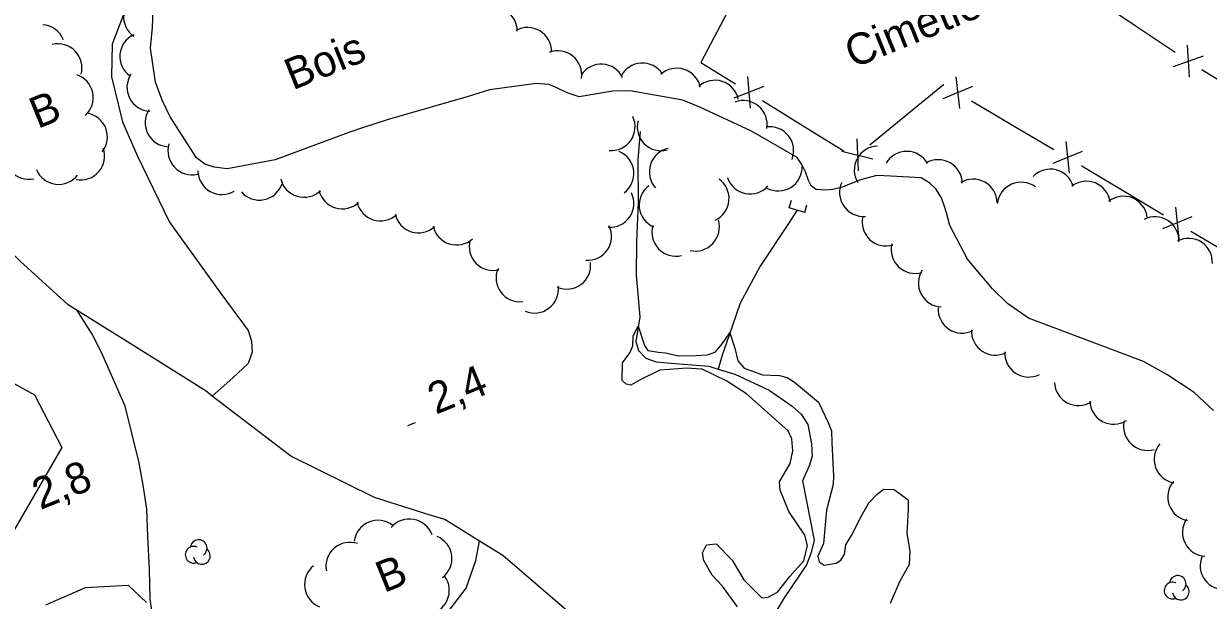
# Model space of a CAD drawing. Extents: x 362852 to 366875, y 5563573 to 5566479.
# Drawn here: x 363726 to 363874.5, y 5564712.5 to 5564784.8 of the extents above; entities that cross this region are included whole.
import ezdxf

# ---------------------------------------------------------------- set-up
doc = ezdxf.new("R2010")
doc.units = 0
for name, color, linetype in [('Niveau 2', 7, 'Continuous'), ('Niveau 22', 7, 'Continuous'), ('Niveau 26', 7, 'Continuous'), ('Niveau 3', 7, 'Continuous'), ('Niveau 37', 7, 'Continuous'), ('Niveau 4', 7, 'Continuous'), ('Niveau 44', 7, 'Continuous'), ('Niveau 52', 7, 'Continuous')]:
    doc.layers.add(name, color=color, linetype=linetype)

msp = doc.modelspace()

# ---------------------------------------------------------------- linework, layer by layer
at = {"layer": 'Niveau 2'}
for points in [[(363795.63, 5564775.64), (363794.12, 5564776.14), (363792.72, 5564776.81), (363791.82, 5564777.19), (363790.27, 5564777.31), (363784.36, 5564776.51), (363781.71, 5564775.68), (363771.56, 5564772.76), (363768.59, 5564771.8), (363766.62, 5564771.12), (363757.49, 5564767.75), (363751.47, 5564766.6), (363749.88, 5564766.81), (363748.71, 5564767.2), (363747.63, 5564767.99), (363744.35, 5564773.12), (363743.35, 5564775.21), (363742.52, 5564777.49), (363741.87, 5564781.72), (363742.14, 5564784.34), (363742.23, 5564786.5)], [(363830.87, 5564765.23), (363829.49, 5564764.67), (363828.63, 5564764.32), (363827.39, 5564764), (363826.48, 5564763.93), (363825.32, 5564764.02), (363824.71, 5564764.46), (363824.37, 5564765.13), (363823.99, 5564766.22), (363823.54, 5564767.16), (363822.93, 5564768.04), (363817.23, 5564771.31), (363810.75, 5564774.34), (363808.59, 5564775.2), (363802, 5564776.37), (363799.83, 5564776.36), (363798.31, 5564776.11), (363795.63, 5564775.64)], [(363841.41, 5564761.88), (363841.03, 5564762.97), (363840.31, 5564764.11), (363839.59, 5564764.81), (363838.5, 5564765.49), (363834.69, 5564765.67), (363832.91, 5564765.76), (363830.87, 5564765.23)], [(363875.11, 5564736.32), (363872.69, 5564738.57), (363869.29, 5564740.8), (363866.36, 5564742.47), (363851.92, 5564747.9), (363849.32, 5564749.71), (363847.44, 5564751.56), (363844.3, 5564755.26), (363842.06, 5564759.52), (363841.66, 5564761.11), (363841.41, 5564761.88)], [(363815.48, 5564711.68), (363813.58, 5564714.26), (363812.3, 5564715.67), (363811.23, 5564717.48), (363811.06, 5564718.47), (363811.59, 5564719.45), (363812.79, 5564719.57), (363814.78, 5564717.52), (363816.25, 5564715.07), (363818.51, 5564712.82), (363819.29, 5564712.9), (363820.47, 5564713.52), (363822.02, 5564715.49), (363823, 5564716.59), (363823.76, 5564717.47), (363824.22, 5564719.36), (363823.92, 5564720.67), (363821.91, 5564723.66), (363820.79, 5564726.32), (363820.73, 5564727.36), (363822.08, 5564729.68), (363822.41, 5564731.26), (363822.28, 5564732.77), (363821.8, 5564733.76), (363816.59, 5564738.41), (363814.11, 5564740), (363811.05, 5564741.47), (363810.92, 5564741.48), (363809.11, 5564741.6), (363805.71, 5564741.36), (363803.27, 5564740.15), (363802.11, 5564739.47), (363801.5, 5564739.59), (363800.99, 5564740.07), (363801.06, 5564742.29), (363801.97, 5564743.55), (363802.36, 5564744.4), (363802.39, 5564745.67), (363803.02, 5564746.9), (363803.79, 5564744.44), (363804.24, 5564743.81), (363805.57, 5564743.62), (363806.42, 5564743.54), (363808.08, 5564743.17), (363810.26, 5564743.21), (363811.66, 5564743.29), (363812.64, 5564743.64), (363813.57, 5564744.72), (363814.52, 5564746.05), (363815.13, 5564744.13), (363815.49, 5564742.52), (363816.31, 5564741.61), (363818.61, 5564740.76), (363820.71, 5564740.7), (363821.7, 5564740.43), (363822.62, 5564739.87), (363825.61, 5564737.37), (363826.81, 5564734.8), (363827.26, 5564733.74), (363827.27, 5564732.24), (363827.49, 5564728.13), (363827.44, 5564727.04), (363826.61, 5564723.81), (363826.23, 5564719.64), (363825.53, 5564718.03), (363825.69, 5564717.34), (363826.31, 5564716.92), (363827.83, 5564717.18), (363828.42, 5564717.55), (363828.86, 5564718.3), (363829.06, 5564719.45), (363829.76, 5564720.62), (363830.96, 5564723), (363831.92, 5564724.73), (363832.92, 5564725.77), (363833.77, 5564726.44), (363835.11, 5564726.38), (363836.84, 5564725.1), (363836.84, 5564723.91), (363836.67, 5564720.89), (363836.9, 5564719.73), (363837.06, 5564718.61), (363836.98, 5564717.01), (363835.77, 5564714.81), (363834.59, 5564712.12)]]:
    msp.add_lwpolyline(points, dxfattribs=at)
at = {"layer": 'Niveau 22'}
for points in [[(363743.3, 5564799.86), (363743.48, 5564798.2), (363742.12, 5564794.5), (363740.7, 5564790.51), (363739.43, 5564788.4), (363737.06, 5564782.23), (363737.01, 5564778.15), (363738.36, 5564772.52), (363740.19, 5564768.29), (363744.27, 5564759.92), (363750.71, 5564750.98), (363754.14, 5564746.35), (363754.52, 5564745.01), (363754.61, 5564743.6), (363754.13, 5564742.21), (363752.2, 5564740.4), (363749.63, 5564738.11)], [(363794.7, 5564710.69), (363786.04, 5564718.13), (363783.11, 5564719.94), (363778.76, 5564722.64), (363776.41, 5564723.35), (363769.96, 5564725.38), (363759.48, 5564730.57), (363749.63, 5564738.11), (363748.84, 5564738.71), (363739.34, 5564744.69), (363732.67, 5564748.85), (363731.54, 5564749.55), (363725.56, 5564755.03), (363722.55, 5564757.99), (363720.05, 5564760.51), (363717.17, 5564763.92), (363712.11, 5564767.14), (363707.78, 5564768.15), (363701.33, 5564770.67), (363689.7, 5564777.01)], [(363745.42, 5564691.41), (363743.84, 5564694.99), (363743.2, 5564696.98), (363743.74, 5564700.64), (363743.49, 5564703.79), (363742.98, 5564705.46), (363742.27, 5564709.86), (363741.84, 5564712.68), (363741.77, 5564716.39), (363741.54, 5564720.49), (363741.41, 5564723.94), (363741, 5564726.71), (363740.46, 5564729.75), (363738.72, 5564736.86), (363735.92, 5564743.21), (363734.66, 5564745.75), (363732.67, 5564748.85)], [(363739.01, 5564686.53), (363741.92, 5564688.87), (363747.03, 5564692.58), (363749.79, 5564694.05), (363751.66, 5564694.84), (363753.18, 5564696.29), (363754.81, 5564698.67), (363757.43, 5564701.39), (363759.4, 5564703.15), (363762.73, 5564705.11), (363768.53, 5564706.72), (363775.59, 5564708.5), (363777.31, 5564709.29), (363779.33, 5564711.21), (363781.46, 5564714.04), (363782.65, 5564717.48), (363783.11, 5564719.94)]]:
    msp.add_lwpolyline(points, dxfattribs=at)
at = {"layer": 'Niveau 26'}
for p, q in [((363821.94, 5564761.7), (363822.24, 5564762.67)), ((363823.88, 5564761.13), (363821.94, 5564761.7)), ((363823.88, 5564761.13), (363824.16, 5564762.08))]:
    msp.add_line(p, q, dxfattribs=at)
at = {"layer": 'Niveau 3'}
msp.add_line((363774.14, 5564734.41), (363775.1, 5564734.8), dxfattribs=at)
at = {"layer": 'Niveau 37'}
for p, q in [((363814.09, 5564786.05), (363811.27, 5564780.75)), ((363870.32, 5564781.21), (363865.32, 5564784.54)), ((363872.1, 5564778.11), (363871.88, 5564782.11)), ((363870.1, 5564779.44), (363873.87, 5564780.78)), ((363878.76, 5564775.85), (363873.68, 5564779.04)), ((363816.71, 5564778.2), (363817.06, 5564774.22)), ((363842.83, 5564778.15), (363843.27, 5564774.18)), ((363818.75, 5564776.94), (363815.02, 5564775.48)), ((363844.9, 5564776.93), (363841.2, 5564775.39)), ((363818.59, 5564775.16), (363823.69, 5564771.99)), ((363844.78, 5564775.15), (363849.95, 5564772.1)), ((363832.04, 5564769.63), (363836.68, 5564773.43)), ((363849.95, 5564772.1), (363855.11, 5564769.05)), ((363830.41, 5564770.36), (363830.57, 5564766.36)), ((363828.55, 5564768.84), (363832.43, 5564767.88)), ((363858.68, 5564768.8), (363854.99, 5564767.27)), ((363856.61, 5564770.02), (363857.05, 5564766.05)), ((363863.71, 5564763.94), (363868.86, 5564760.86)), ((363870.36, 5564761.82), (363870.78, 5564757.84)), ((363872.42, 5564760.59), (363868.72, 5564759.08))]:
    msp.add_line(p, q, dxfattribs=at)
for points in [[(363865.32, 5564784.54), (363861.99, 5564786.75), (363860.28, 5564787.79)], [(363811.27, 5564780.75), (363810.85, 5564779.96), (363815.19, 5564777.27)], [(363836.68, 5564773.43), (363841.3, 5564777.2), (363841.33, 5564777.18)], [(363823.69, 5564771.99), (363826.85, 5564770.03), (363828.81, 5564768.87)], [(363858.56, 5564767.02), (363858.97, 5564766.78), (363863.71, 5564763.94)], [(363872.29, 5564758.81), (363875.76, 5564756.73), (363877.33, 5564755.56)]]:
    msp.add_lwpolyline(points, dxfattribs=at)
at = {"layer": 'Niveau 4'}
for points in [[(363803.27, 5564771.29), (363802.98, 5564767.74), (363803.02, 5564762.47), (363802.82, 5564757.47), (363802.74, 5564753.26), (363803.2, 5564748.03), (363802.71, 5564744.97), (363803.06, 5564743.81), (363803.95, 5564742.86), (363805.26, 5564742.4), (363807.14, 5564742.23), (363811.85, 5564741.85), (363813.05, 5564741.49), (363815.12, 5564740.88), (363819.45, 5564738.84), (363822.33, 5564736.83), (363823.43, 5564735.84), (363824.26, 5564734.56), (363824.75, 5564732.14), (363824.82, 5564730.6), (363824.47, 5564729.46), (363823.6, 5564727.48), (363825.09, 5564720.04), (363824.71, 5564718.51), (363824.1, 5564716.95), (363821.31, 5564712.8), (363820.27, 5564711.07)], [(363822.92, 5564761.41), (363821.86, 5564759.76), (363818.32, 5564754.39), (363815.79, 5564749.75), (363814.36, 5564745.62), (363813.54, 5564743.23), (363813.05, 5564741.49)]]:
    msp.add_lwpolyline(points, dxfattribs=at)
at = {"layer": 'Niveau 44'}
for points in [[(363718.21, 5564743.31), (363727.34, 5564738.26), (363730.76, 5564731.66), (363724.75, 5564721.25)], [(363728.76, 5564711.93), (363733.72, 5564714.13), (363739.09, 5564714.4), (363741.38, 5564712.23)]]:
    msp.add_lwpolyline(points, dxfattribs=at)
for centre, radius, start, end in [((363741.51, 5564785.67), 3, 114.6799, 234.6579), ((363784.86, 5564783.89), 3, 359.2215, 119.1994), ((363728.16, 5564781.69), 3, 21.1344, 86.0919), ((363789.15, 5564781.33), 3, 359.2215, 119.1994), ((363730.29, 5564779.28), 3, 344.2284, 104.2063), ((363741.04, 5564780.7), 3, 114.6799, 234.6579), ((363792.93, 5564778.41), 3, 350.8081, 110.7861), ((363798.37, 5564776.73), 3, 26.4296, 146.4075), ((363803.55, 5564776.87), 3, 33.6039, 153.5818), ((363807.87, 5564776.22), 3, 12.4379, 132.4158), ((363731.7, 5564775.54), 3, 311.8613, 71.8392), ((363741.93, 5564776.83), 3, 147.1467, 267.1247), ((363812.63, 5564774.71), 3, 12.4379, 132.4158), ((363816.18, 5564772.17), 3, 350.2158, 110.1937), ((363733.47, 5564770.61), 3, 321.4177, 81.3957), ((363744.21, 5564772.38), 3, 147.1467, 267.1247), ((363799.62, 5564771.89), 3, 264.943, 24.9209), ((363805.89, 5564771.87), 3, 165.2452, 285.2231), ((363819.5, 5564768.89), 3, 338.6596, 98.6375), ((363726.64, 5564768.29), 3, 162.1214, 282.0994), ((363733.14, 5564768.23), 3, 258.8935, 18.8714), ((363747.07, 5564768.86), 3, 163.2956, 283.2735), ((363799.47, 5564766.01), 3, 306.9519, 66.9298), ((363807.41, 5564766.24), 3, 102.3677, 222.3456), ((363833.1, 5564766.46), 3, 91.9562, 211.9341), ((363836.68, 5564765.79), 3, 29.7087, 149.6866), ((363840.64, 5564764.75), 3, 0.8488, 120.8267), ((363730.36, 5564767.65), 3, 202.456, 322.434), ((363750.83, 5564766.39), 3, 180.9216, 300.8996), ((363820.57, 5564766.84), 3, 241.6821, 1.66), ((363854.66, 5564763.57), 3, 15.7291, 135.707), ((363755.53, 5564765.69), 3, 221.1299, 341.1078), ((363761.13, 5564766.04), 3, 193.187, 313.1649), ((363806.13, 5564762.08), 3, 126.5806, 246.5585), ((363811.4, 5564762.89), 3, 294.4614, 54.4393), ((363817.04, 5564766.46), 3, 198.3924, 318.3703), ((363831.24, 5564763.64), 3, 154.8835, 274.8615), ((363845, 5564762.32), 3, 0.8488, 120.8267), ((363851.02, 5564761.92), 3, 53.4653, 173.4432), ((363859.2, 5564762.05), 3, 8.0276, 128.0055), ((363765.92, 5564764.59), 3, 193.187, 313.1649), ((363799.47, 5564762.27), 3, 266.0438, 26.0218), ((363863.84, 5564760.18), 3, 8.0276, 128.0055), ((363770.7, 5564763.09), 3, 192.5689, 312.5468), ((363775.48, 5564761.58), 3, 192.3254, 312.3034), ((363810.19, 5564759.3), 3, 256.9412, 16.9191), ((363834.09, 5564759.94), 3, 166.5413, 286.5193), ((363867.79, 5564757.6), 3, 357.1194, 117.0973), ((363780.24, 5564760.06), 3, 192.3254, 312.3034), ((363796.67, 5564758.13), 3, 266.0438, 26.0218), ((363807.74, 5564758.65), 3, 163.3769, 283.3549), ((363784.83, 5564756.87), 3, 164.0938, 284.0718), ((363837.72, 5564756.49), 3, 166.5413, 286.5193), ((363871.99, 5564754.89), 3, 357.1194, 117.0973), ((363788.2, 5564752.94), 3, 156.8645, 276.8424), ((363794.05, 5564754.52), 3, 246.6678, 6.6458), ((363841.14, 5564752.28), 3, 147.44, 267.4179), ((363790.03, 5564751.53), 3, 246.6678, 6.6458), ((363843.61, 5564749.01), 3, 176.6092, 296.5872), ((363847.79, 5564746.25), 3, 176.6092, 296.5872), ((363851.96, 5564743.5), 3, 176.6092, 296.5872), ((363858.19, 5564739.93), 3, 182.1114, 302.0893), ((363862.61, 5564737.59), 3, 182.1505, 302.1284), ((363866.85, 5564734.3), 3, 166.5695, 286.5474), ((363870.69, 5564730.18), 3, 139.828, 259.8059), ((363872.39, 5564725.47), 3, 139.828, 259.8059), ((363774.34, 5564719.7), 3, 19.588, 139.5659), ((363874.24, 5564721.02), 3, 146.5045, 266.4824), ((363770.4, 5564719.54), 3, 52.8179, 172.7958), ((363747.92, 5564719.05), 1.05, 304.3592, 171.8163), ((363766.87, 5564716.78), 3, 71.0364, 191.0143), ((363776.66, 5564717.74), 3, 307.2894, 67.2673), ((363747.29, 5564718.22), 1.05, 66.2054, 291.894), ((363748.32, 5564718.08), 1.05, 189.0269, 51.7112), ((363764.19, 5564714.47), 3, 128.261, 248.2389), ((363876.45, 5564716.86), 3, 156.776, 276.7539), ((363776.34, 5564713.75), 3, 275.6634, 35.6413), ((363870.63, 5564714.56), 1.05, 304.3592, 171.8163), ((363870, 5564713.73), 1.05, 66.2054, 291.894), ((363871.03, 5564713.59), 1.05, 189.0269, 51.7112)]:
    msp.add_arc(centre, radius, start, end, dxfattribs=at)

# ---------------------------------------------------------------- texts
at = {"layer": 'Niveau 3'}
for s, p in [('2,4  ', (363777.65, 5564735.77)), ('2,8  ', (363728.08, 5564723.81))]:
    msp.add_text(s, height=3.93, rotation=22.09, dxfattribs=at).set_placement(p)
at = {"layer": 'Niveau 44'}
for s, p in [('Bois', (363759.71, 5564776.43)), ('B', (363727.74, 5564771.59)), ('B', (363771.15, 5564713.4))]:
    msp.add_text(s, height=3.93, rotation=22.09, dxfattribs=at).set_placement(p)
at = {"layer": 'Niveau 52'}
msp.add_text('Cimetière', height=3.93, rotation=22.09, dxfattribs=at).set_placement((363829.94, 5564779.17))

doc.saveas('drawing.dxf')
